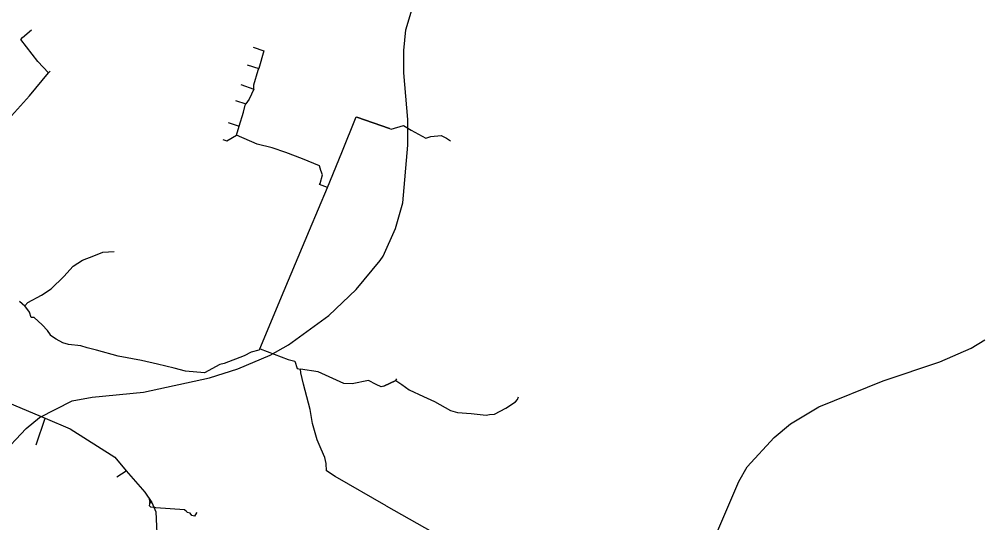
# Model space of a CAD drawing. Extents: x -662620 to -656370, y -1067090 to -1062990.
# Drawn here: x -657732.7 to -657431.4, y -1066573.4 to -1066415.9 of the extents above; entities that cross this region are included whole.
import ezdxf

# ---------------------------------------------------------------- set-up
doc = ezdxf.new("R2010")
doc.units = 0
doc.layers.add('SDELOVACÍ_VEDENÍ_-_PODZEMNÍ', color=7, linetype='Continuous')
doc.layers.add('VRSTEVNICE_ZÁKLADNÍ', color=7, linetype='Continuous')

msp = doc.modelspace()

# ---------------------------------------------------------------- linework, layer by layer
at = {"layer": 'SDELOVACÍ_VEDENÍ_-_PODZEMNÍ'}
for points in [[(-657731.67, -1066421.59), (-657728.94, -1066419.25)], [(-657731.67, -1066421.59), (-657728.94, -1066419.25)], [(-657723.59, -1066432.69), (-657726.88, -1066429.1), (-657732.22, -1066422.22), (-657731.67, -1066421.59)], [(-657723.59, -1066432.69), (-657726.88, -1066429.1), (-657732.22, -1066422.22), (-657731.67, -1066421.59)], [(-657659.54, -1066424.69), (-657656.22, -1066425.77), (-657657.83, -1066431.36)], [(-657659.54, -1066424.69), (-657656.22, -1066425.77), (-657657.83, -1066431.36)], [(-657661.46, -1066430.17), (-657657.83, -1066431.36)], [(-657661.46, -1066430.17), (-657657.83, -1066431.36)], [(-657659.38, -1066437.76), (-657659.36, -1066436.38), (-657657.97, -1066431.83), (-657657.83, -1066431.36)], [(-657659.38, -1066437.76), (-657659.36, -1066436.38), (-657657.97, -1066431.83), (-657657.83, -1066431.36)], [(-657777.37, -1066464.87), (-657776.8, -1066465.17), (-657772, -1066468.22), (-657769.14, -1066470.1), (-657766.21, -1066472.21), (-657764.02, -1066472.88), (-657761.64, -1066471.23), (-657755.85, -1066466.65), (-657750.86, -1066462.45), (-657746.04, -1066457.73), (-657738.98, -1066450.26), (-657729.47, -1066439.88), (-657723.59, -1066432.69)], [(-657777.37, -1066464.87), (-657776.8, -1066465.17), (-657772, -1066468.22), (-657769.14, -1066470.1), (-657766.21, -1066472.21), (-657764.02, -1066472.88), (-657761.64, -1066471.23), (-657755.85, -1066466.65), (-657750.86, -1066462.45), (-657746.04, -1066457.73), (-657738.98, -1066450.26), (-657729.47, -1066439.88), (-657723.59, -1066432.69)], [(-657723.59, -1066432.69), (-657723.07, -1066432.18)], [(-657723.59, -1066432.69), (-657723.07, -1066432.18)], [(-657663.46, -1066436.3), (-657659.38, -1066437.76)], [(-657663.46, -1066436.3), (-657659.38, -1066437.76)], [(-657659.38, -1066437.76), (-657660.85, -1066440.93), (-657661.82, -1066442.42)], [(-657659.38, -1066437.76), (-657660.85, -1066440.93), (-657661.82, -1066442.42)], [(-657665.11, -1066441.35), (-657661.82, -1066442.42)], [(-657665.11, -1066441.35), (-657661.82, -1066442.42)], [(-657663.9, -1066449.33), (-657662.57, -1066445), (-657662.04, -1066442.76), (-657661.82, -1066442.42)], [(-657663.9, -1066449.33), (-657662.57, -1066445), (-657662.04, -1066442.76), (-657661.82, -1066442.42)], [(-657636.32, -1066468.53), (-657631.78, -1066457.57), (-657627.33, -1066446.46), (-657627.13, -1066446.54), (-657616.95, -1066450.08), (-657616.43, -1066450.31), (-657612.51, -1066449.17), (-657610.15, -1066450.56), (-657605.59, -1066453.15), (-657603.94, -1066452.58), (-657600.7, -1066452.27), (-657599.08, -1066453.1), (-657597.78, -1066453.9)], [(-657636.32, -1066468.53), (-657631.78, -1066457.57), (-657627.33, -1066446.46), (-657627.13, -1066446.54), (-657616.95, -1066450.08), (-657616.43, -1066450.31), (-657612.51, -1066449.17), (-657610.15, -1066450.56), (-657605.59, -1066453.15), (-657603.94, -1066452.58), (-657600.7, -1066452.27), (-657599.08, -1066453.1), (-657597.78, -1066453.9)], [(-657616.95, -1066450.08), (-657627.13, -1066446.54)], [(-657616.95, -1066450.08), (-657627.13, -1066446.54)], [(-657667.34, -1066448.21), (-657663.9, -1066449.33)], [(-657667.34, -1066448.21), (-657663.9, -1066449.33)], [(-657664.76, -1066452.14), (-657663.9, -1066449.33)], [(-657664.76, -1066452.14), (-657663.9, -1066449.33)], [(-657669.08, -1066453.53), (-657667.83, -1066453.94), (-657664.76, -1066452.14)], [(-657669.08, -1066453.53), (-657667.83, -1066453.94), (-657664.76, -1066452.14)], [(-657636.32, -1066468.53), (-657638.83, -1066467.59), (-657638.62, -1066467.25), (-657637.84, -1066464.54), (-657638.43, -1066463.27), (-657638.85, -1066461.8), (-657644.09, -1066459.56), (-657649.36, -1066457.57), (-657653.6, -1066456.1), (-657658.33, -1066454.97), (-657664.76, -1066452.14)], [(-657636.32, -1066468.53), (-657638.83, -1066467.59), (-657638.62, -1066467.25), (-657637.84, -1066464.54), (-657638.43, -1066463.27), (-657638.85, -1066461.8), (-657644.09, -1066459.56), (-657649.36, -1066457.57), (-657653.6, -1066456.1), (-657658.33, -1066454.97), (-657664.76, -1066452.14)], [(-657657.43, -1066518.98), (-657649.84, -1066500.8), (-657641.89, -1066481.94), (-657636.32, -1066468.53)], [(-657657.43, -1066518.98), (-657649.84, -1066500.8), (-657641.89, -1066481.94), (-657636.32, -1066468.53)], [(-657731.02, -1066505.57), (-657730.03, -1066504.53), (-657725.72, -1066502.26), (-657722.71, -1066500.19), (-657718.75, -1066496.33), (-657715.87, -1066493.15), (-657712.95, -1066491.27), (-657709.42, -1066489.94), (-657706.57, -1066488.77), (-657703.05, -1066488.57)], [(-657731.02, -1066505.57), (-657730.03, -1066504.53), (-657725.72, -1066502.26), (-657722.71, -1066500.19), (-657718.75, -1066496.33), (-657715.87, -1066493.15), (-657712.95, -1066491.27), (-657709.42, -1066489.94), (-657706.57, -1066488.77), (-657703.05, -1066488.57)], [(-657732.61, -1066504.06), (-657731.02, -1066505.57)], [(-657732.61, -1066504.06), (-657731.02, -1066505.57)], [(-657657.43, -1066518.98), (-657657.6, -1066519.25), (-657657.75, -1066519.37), (-657660.22, -1066520.07), (-657662.35, -1066521.15), (-657668.63, -1066523.58), (-657669.96, -1066523.95), (-657674.74, -1066526.52), (-657680.71, -1066525.99), (-657684.28, -1066525.07), (-657689.46, -1066523.83), (-657694.47, -1066522.64), (-657701.76, -1066521.33), (-657708.57, -1066519.45), (-657711.49, -1066518.72), (-657713.48, -1066518.1), (-657717.31, -1066517.68), (-657719.12, -1066517.1), (-657721.13, -1066516), (-657722.93, -1066514.79), (-657722.97, -1066514.61), (-657723.93, -1066513.27), (-657725.6, -1066511.53), (-657728.05, -1066509.22), (-657729.03, -1066509.21), (-657729.49, -1066507.56), (-657731.02, -1066505.57)], [(-657657.43, -1066518.98), (-657657.6, -1066519.25), (-657657.75, -1066519.37), (-657660.22, -1066520.07), (-657662.35, -1066521.15), (-657668.63, -1066523.58), (-657669.96, -1066523.95), (-657674.74, -1066526.52), (-657680.71, -1066525.99), (-657684.28, -1066525.07), (-657689.46, -1066523.83), (-657694.47, -1066522.64), (-657701.76, -1066521.33), (-657708.57, -1066519.45), (-657711.49, -1066518.72), (-657713.48, -1066518.1), (-657717.31, -1066517.68), (-657719.12, -1066517.1), (-657721.13, -1066516), (-657722.93, -1066514.79), (-657722.97, -1066514.61), (-657723.93, -1066513.27), (-657725.6, -1066511.53), (-657728.05, -1066509.22), (-657729.03, -1066509.21), (-657729.49, -1066507.56), (-657731.02, -1066505.57)], [(-657657.43, -1066518.98), (-657657.34, -1066519.01), (-657648.58, -1066522.34), (-657646.53, -1066522.89)], [(-657657.43, -1066518.98), (-657657.34, -1066519.01), (-657648.58, -1066522.34), (-657646.53, -1066522.89)], [(-657657.34, -1066519.01), (-657648.58, -1066522.34)], [(-657657.34, -1066519.01), (-657648.58, -1066522.34)], [(-657684.28, -1066525.07), (-657689.46, -1066523.83)], [(-657684.28, -1066525.07), (-657689.46, -1066523.83)], [(-657646.53, -1066522.89), (-657645.79, -1066525.18), (-657644.76, -1066525.34)], [(-657646.53, -1066522.89), (-657645.79, -1066525.18), (-657644.76, -1066525.34)], [(-657614.91, -1066528.89), (-657618.72, -1066530.65), (-657619.51, -1066530.94), (-657621.13, -1066530.18), (-657623.49, -1066528.96), (-657628.59, -1066530), (-657631.15, -1066529.8), (-657639.22, -1066526.21), (-657644.76, -1066525.34)], [(-657617.92, -1066568.06), (-657633.86, -1066558.94), (-657636.57, -1066557.14), (-657636.76, -1066554.83), (-657637.14, -1066553.04), (-657638.28, -1066550.34), (-657639.56, -1066547.49), (-657641.03, -1066542.38), (-657641.69, -1066537.99), (-657643.76, -1066530.1), (-657644.64, -1066526.52), (-657644.76, -1066525.34)], [(-657614.91, -1066528.89), (-657618.72, -1066530.65), (-657619.51, -1066530.94), (-657621.13, -1066530.18), (-657623.49, -1066528.96), (-657628.59, -1066530), (-657631.15, -1066529.8), (-657639.22, -1066526.21), (-657644.76, -1066525.34)], [(-657617.92, -1066568.06), (-657633.86, -1066558.94), (-657636.57, -1066557.14), (-657636.76, -1066554.83), (-657637.14, -1066553.04), (-657638.28, -1066550.34), (-657639.56, -1066547.49), (-657641.03, -1066542.38), (-657641.69, -1066537.99), (-657643.76, -1066530.1), (-657644.64, -1066526.52), (-657644.76, -1066525.34)], [(-657618.72, -1066530.65), (-657614.91, -1066528.89)], [(-657618.72, -1066530.65), (-657614.91, -1066528.89)], [(-657614.91, -1066528.89), (-657614.6, -1066528.34)], [(-657614.91, -1066528.89), (-657614.6, -1066528.34)], [(-657614.91, -1066528.89), (-657613.95, -1066529.53), (-657613.1, -1066530.2), (-657610.72, -1066531.82), (-657606.25, -1066533.87), (-657602.81, -1066535.48), (-657597.83, -1066538.33), (-657595.6, -1066538.91), (-657591.38, -1066539.27), (-657586.67, -1066539.71), (-657585.61, -1066539.58), (-657584.07, -1066539.44), (-657580.53, -1066537.59), (-657577.45, -1066535.61), (-657576.83, -1066534.87), (-657576.52, -1066534.04)], [(-657614.91, -1066528.89), (-657613.95, -1066529.53), (-657613.1, -1066530.2), (-657610.72, -1066531.82), (-657606.25, -1066533.87), (-657602.81, -1066535.48), (-657597.83, -1066538.33), (-657595.6, -1066538.91), (-657591.38, -1066539.27), (-657586.67, -1066539.71), (-657585.61, -1066539.58), (-657584.07, -1066539.44), (-657580.53, -1066537.59), (-657577.45, -1066535.61), (-657576.83, -1066534.87), (-657576.52, -1066534.04)], [(-657742.5, -1066534.93), (-657735.72, -1066536.05), (-657724.66, -1066540.68)], [(-657742.5, -1066534.93), (-657735.72, -1066536.05), (-657724.66, -1066540.68)], [(-657641.03, -1066542.38), (-657641.69, -1066537.99)], [(-657641.03, -1066542.38), (-657641.69, -1066537.99)], [(-657727.42, -1066548.99), (-657724.66, -1066540.68)], [(-657727.42, -1066548.99), (-657724.66, -1066540.68)], [(-657724.66, -1066540.68), (-657716.83, -1066544.02), (-657702.8, -1066552.87), (-657699.25, -1066557.13)], [(-657724.66, -1066540.68), (-657716.83, -1066544.02), (-657702.8, -1066552.87), (-657699.25, -1066557.13)], [(-657702.18, -1066559.09), (-657699.25, -1066557.13)], [(-657702.18, -1066559.09), (-657699.25, -1066557.13)], [(-657699.25, -1066557.13), (-657693.47, -1066563.8), (-657691.23, -1066567.09)], [(-657699.25, -1066557.13), (-657693.47, -1066563.8), (-657691.23, -1066567.09)], [(-657692.19, -1066565.53), (-657691.84, -1066567.11)], [(-657692.19, -1066565.53), (-657691.84, -1066567.11)], [(-657677.04, -1066570.38), (-657677.33, -1066570.25), (-657677.94, -1066571.38), (-657678.71, -1066571.09), (-657679.27, -1066570.45), (-657680.15, -1066570.17), (-657680.34, -1066569.99), (-657681, -1066569.34), (-657690.01, -1066568.72), (-657690.27, -1066568.66), (-657691.58, -1066568.54), (-657691.94, -1066568.07), (-657691.91, -1066567.5), (-657691.84, -1066567.11)], [(-657677.04, -1066570.38), (-657677.33, -1066570.25), (-657677.94, -1066571.38), (-657678.71, -1066571.09), (-657679.27, -1066570.45), (-657680.15, -1066570.17), (-657680.34, -1066569.99), (-657681, -1066569.34), (-657690.01, -1066568.72), (-657690.27, -1066568.66), (-657691.58, -1066568.54), (-657691.94, -1066568.07), (-657691.91, -1066567.5), (-657691.84, -1066567.11)], [(-657691.84, -1066567.11), (-657691.23, -1066567.09)], [(-657691.84, -1066567.11), (-657691.23, -1066567.09)], [(-657691.23, -1066567.09), (-657690.05, -1066569.97), (-657689.57, -1066579)], [(-657691.23, -1066567.09), (-657690.05, -1066569.97), (-657689.57, -1066579)], [(-657681, -1066569.34), (-657690.01, -1066568.72)], [(-657681, -1066569.34), (-657690.01, -1066568.72)], [(-657617.92, -1066568.06), (-657601.12, -1066577.57), (-657600.72, -1066577.93), (-657599.88, -1066578.46), (-657599.42, -1066578.55), (-657585.38, -1066586.49)], [(-657617.92, -1066568.06), (-657601.12, -1066577.57), (-657600.72, -1066577.93), (-657599.88, -1066578.46), (-657599.42, -1066578.55), (-657585.38, -1066586.49)]]:
    msp.add_lwpolyline(points, dxfattribs=at)
at = {"layer": 'VRSTEVNICE_ZÁKLADNÍ'}
for points in [[(-657738.54, -1066552.48), (-657730.52, -1066543.88), (-657726.36, -1066540.44), (-657716.18, -1066535.28), (-657709.88, -1066534.13), (-657693.83, -1066532.55), (-657673.19, -1066528.11), (-657664.3, -1066525.25), (-657654.27, -1066520.95), (-657648.54, -1066517.79), (-657635.93, -1066508.62), (-657627.33, -1066500.45), (-657619.88, -1066491.42), (-657618.87, -1066489.99), (-657615, -1066481.39), (-657612.71, -1066473.37), (-657611.13, -1066455.31), (-657611.13, -1066447.28), (-657612.42, -1066432.66), (-657612.46, -1066425.67), (-657611.78, -1066419.2), (-657607.98, -1066406.29)], [(-657738.54, -1066552.48), (-657730.52, -1066543.88), (-657726.36, -1066540.44), (-657716.18, -1066535.28), (-657709.88, -1066534.13), (-657693.83, -1066532.55), (-657673.19, -1066528.11), (-657664.3, -1066525.25), (-657654.27, -1066520.95), (-657648.54, -1066517.79), (-657635.93, -1066508.62), (-657627.33, -1066500.45), (-657619.88, -1066491.42), (-657618.87, -1066489.99), (-657615, -1066481.39), (-657612.71, -1066473.37), (-657611.13, -1066455.31), (-657611.13, -1066447.28), (-657612.42, -1066432.66), (-657612.46, -1066425.67), (-657611.78, -1066419.2), (-657607.98, -1066406.29)], [(-657514.54, -1066576.55), (-657507.66, -1066560.5), (-657505.08, -1066555.92), (-657496.62, -1066546.74), (-657491.46, -1066542.44), (-657482.58, -1066537.14), (-657462.51, -1066528.97), (-657444.74, -1066523.1), (-657435, -1066518.8), (-657430.7, -1066516.22)], [(-657514.54, -1066576.55), (-657507.66, -1066560.5), (-657505.08, -1066555.92), (-657496.62, -1066546.74), (-657491.46, -1066542.44), (-657482.58, -1066537.14), (-657462.51, -1066528.97), (-657444.74, -1066523.1), (-657435, -1066518.8), (-657430.7, -1066516.22)]]:
    msp.add_lwpolyline(points, dxfattribs=at)

doc.saveas('drawing.dxf')
